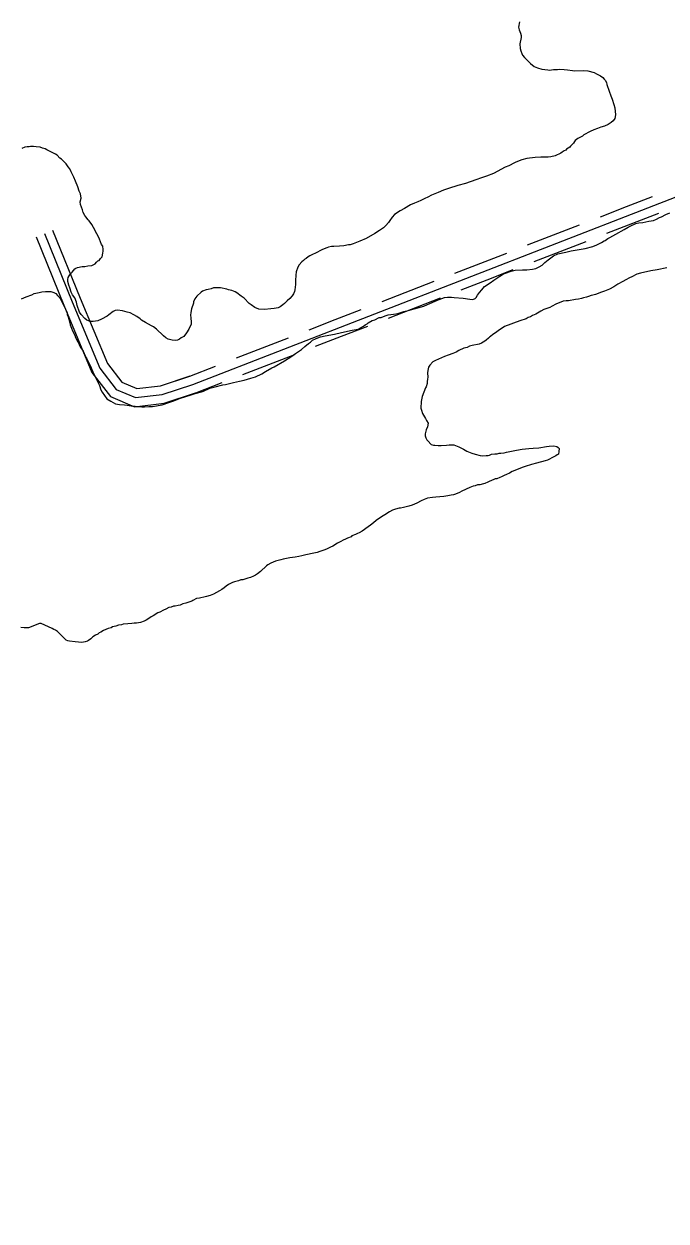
# Model space of a CAD drawing. Extents: x 3694830 to 3732949, y 415201 to 440970.
# Drawn here: x 3702606 to 3703689, y 427545 to 429565 of the extents above; entities that cross this region are included whole.
import ezdxf

# ---------------------------------------------------------------- set-up
doc = ezdxf.new("R2010")
doc.units = 0
doc.layers.add('V-ROAD-CNTR', color=7, linetype='Continuous')
doc.layers.add('V-SITE-VEGE', color=7, linetype='Continuous')

msp = doc.modelspace()

# ---------------------------------------------------------------- linework, layer by layer
at = {"layer": 'V-ROAD-CNTR'}
for points in [[(3702640, 429211.3), (3702686.7, 429096.2), (3702733.4, 428984.2), (3702761.2, 428948.3), (3702793.9, 428934.4), (3702838.9, 428939.8), (3702890.4, 428956.6), (3704118.7, 429433.2), (3704307.7, 429508), (3704365, 429529.8), (3704365.2, 429527.3), (3704400.6, 429507.9), (3704421.1, 429470.3), (3704433.4, 429415), (3704727.4, 428179), (3704932, 427314), (3705216.3, 426100.2)], [(3703621.9, 429256.6), (3703665.8, 429273.6)], [(3703578.1, 429239.5), (3703621.9, 429256.6)], [(3703588.9, 429211.6), (3703632.8, 429228.6)], [(3703632.8, 429228.6), (3703676.7, 429245.6)], [(3702653.9, 429217), (3702700.5, 429101.9), (3702746.5, 428991.8), (3702770.6, 428960.5), (3702796.1, 428949.8), (3702835.7, 428954.5), (3702885.4, 428970.8), (3702928.9, 428987.6)], [(3702653.9, 429217), (3702700.5, 429101.9), (3702746.5, 428991.8), (3702770.6, 428960.5), (3702796.1, 428949.8), (3702835.7, 428954.5), (3702885.7, 428970.9)], [(3703455.2, 429191.9), (3703543, 429225.9)], [(3702626.1, 429205.7), (3702672.8, 429090.5), (3702720.3, 428976.6), (3702751.7, 428936), (3702791.8, 428919), (3702842.2, 428925.1), (3702895.5, 428942.5), (3702939.7, 428959.7)], [(3702626.1, 429205.7), (3702672.8, 429090.5), (3702720.3, 428976.6), (3702751.7, 428936), (3702791.8, 428919), (3702842.2, 428925.1), (3702895.1, 428942.4)], [(3703466.1, 429163.9), (3703553.8, 429198)], [(3703376.3, 429161.3), (3703420.2, 429178.3)], [(3703332.4, 429144.2), (3703376.3, 429161.3)], [(3703387.1, 429133.3), (3703431, 429150.3)], [(3703209.6, 429096.6), (3703297.3, 429130.6)], [(3703343.3, 429116.3), (3703387.1, 429133.3)], [(3703220.4, 429068.6), (3703308.2, 429102.7)], [(3703130.6, 429065.9), (3703174.5, 429083)], [(3703086.8, 429048.9), (3703130.6, 429065.9)], [(3703141.5, 429038), (3703185.4, 429055)], [(3702963.9, 429001.3), (3703051.7, 429035.3)], [(3703097.6, 429021), (3703141.5, 429038)], [(3702974.8, 428973.3), (3703062.5, 429007.3)]]:
    msp.add_lwpolyline(points, dxfattribs=at)
at = {"layer": 'V-SITE-VEGE'}
for points in [[(3703441.3, 429568.1), (3703440.1, 429559.4), (3703441, 429555.1), (3703443.3, 429549.3), (3703444.2, 429545.4), (3703444.2, 429542), (3703442.1, 429531), (3703442.9, 429523.3), (3703443.8, 429519.4), (3703445.7, 429515), (3703446.6, 429512.1), (3703449.9, 429508.2)], [(3703449.9, 429508.2), (3703455.6, 429502.8), (3703460.3, 429497.9), (3703466.5, 429493), (3703471.7, 429490.5), (3703479.4, 429488.5), (3703489.5, 429487.3), (3703492.9, 429486.8), (3703495.3, 429487.2), (3703498.7, 429487.7), (3703505.4, 429488), (3703509.7, 429488.4), (3703517, 429487.8), (3703522.3, 429487.3), (3703530.9, 429486.1), (3703533.8, 429485.6), (3703549.7, 429486.3), (3703556.9, 429485.7), (3703567.4, 429482.6), (3703571.3, 429480.7), (3703578.4, 429477.2), (3703582.2, 429474.2), (3703584.6, 429471.8), (3703586, 429469.8), (3703588.4, 429465.9), (3703588.8, 429462.5), (3703592.9, 429451.4), (3703595.7, 429443.6), (3703598, 429437.8), (3703600.7, 429429.1), (3703602.1, 429423.3), (3703603.3, 429411.2), (3703602.3, 429405.5), (3703599.3, 429401.2), (3703595.9, 429398.4), (3703591, 429395.1), (3703585.2, 429392.3), (3703578.9, 429390.5), (3703573.1, 429388.1), (3703566.8, 429386.3), (3703561, 429383.5), (3703550.3, 429377.5), (3703547.8, 429375.6), (3703540, 429371.4), (3703535.7, 429368.1), (3703534.2, 429366.2), (3703532.7, 429363.8), (3703527.8, 429358.6), (3703526.3, 429357.1), (3703521, 429353.4), (3703519.5, 429352), (3703517.1, 429350.6), (3703513.6, 429348.2), (3703511.2, 429346.8), (3703501.5, 429342.2), (3703494.2, 429340.3), (3703489.9, 429339.9), (3703477.4, 429340.2), (3703468.2, 429339.3), (3703453.7, 429337.7), (3703445.5, 429335.4), (3703435.3, 429331.7), (3703432.9, 429330.3), (3703423.7, 429325.6), (3703417.4, 429322.9), (3703397.5, 429312.6), (3703385.8, 429308), (3703377.6, 429305.2), (3703367.9, 429301.5), (3703350.4, 429295.6), (3703337.4, 429292.4), (3703321.9, 429287.4), (3703313.2, 429284.2), (3703304.4, 429280.5), (3703301.5, 429279.1), (3703293.3, 429275.8), (3703287, 429272.6), (3703282.1, 429270.2), (3703274.8, 429267), (3703270, 429264.7), (3703264.2, 429262.4), (3703257.8, 429259.6), (3703247.6, 429253.5), (3703240.3, 429249.3), (3703230.6, 429243.2), (3703226.7, 429238.9), (3703222.7, 429233.2), (3703220.7, 429229.9), (3703216.3, 429224.6), (3703211.9, 429220.9), (3703205.6, 429216.1), (3703197.3, 429211), (3703182.7, 429202.6), (3703172, 429198.4), (3703160.9, 429193.8), (3703155.6, 429191.9), (3703153.2, 429192), (3703144.9, 429190.7), (3703137.7, 429189.8), (3703128.5, 429189.5), (3703124.2, 429189.1)], [(3702691.2, 429102.5), (3702687.4, 429107.9), (3702685.1, 429112.2), (3702682.8, 429119.5), (3702681, 429123.9), (3702679.6, 429130.1), (3702679.7, 429133.5), (3702680.2, 429136.9), (3702681.7, 429139.7), (3702683.2, 429141.6), (3702684.7, 429144), (3702686.6, 429145.9), (3702691.6, 429151.6), (3702693, 429153), (3702695.9, 429153.9), (3702703.7, 429155.3), (3702708.5, 429155.7), (3702713.3, 429156.5), (3702720.1, 429157.4), (3702725.9, 429160.2), (3702727.9, 429162.6), (3702730.3, 429164.9), (3702732.2, 429165.9), (3702734.7, 429169.2), (3702737.2, 429172), (3702738.7, 429178.3), (3702739.2, 429181.2), (3702739.3, 429184.5), (3702738.4, 429189.8), (3702736.6, 429192.8), (3702732.8, 429201.5), (3702731.5, 429205.4), (3702728.2, 429210.7), (3702722.6, 429221.4), (3702720.3, 429226.3), (3702715.6, 429232.6), (3702714.1, 429234.1), (3702709.9, 429239.4), (3702708.5, 429241.4), (3702705.7, 429246.7), (3702704.3, 429251.1), (3702701.1, 429260.3), (3702700.2, 429264.7), (3702701.8, 429270.9), (3702700.9, 429278.1), (3702698.6, 429282.5), (3702696.3, 429289.8), (3702692.6, 429299.5), (3702689.8, 429306.2), (3702685.2, 429315), (3702682.8, 429320.3), (3702680, 429323.8), (3702676.7, 429328.6), (3702673.4, 429332.1), (3702668.7, 429336.5), (3702666.3, 429338.4), (3702661.6, 429343.3), (3702658.7, 429344.8), (3702654.4, 429347.3), (3702651, 429348.8), (3702647.7, 429350.8), (3702644.4, 429352.3), (3702641.5, 429354.3), (3702636.7, 429355.3), (3702632.9, 429356.8), (3702626.1, 429357.4), (3702621.8, 429358), (3702616.5, 429358.1), (3702614.1, 429357.6), (3702610.7, 429357.7), (3702606.9, 429356.8), (3702602, 429354.9)], [(3703604.3, 429209.9), (3703617.9, 429217.9), (3703624.7, 429222.1), (3703629.6, 429224.4), (3703637.8, 429228.1), (3703643.1, 429229.5), (3703649.4, 429229.8), (3703659.5, 429232.1), (3703667.7, 429232.9), (3703672.6, 429235.2), (3703677.5, 429238), (3703681.3, 429239.4), (3703688.6, 429243.1), (3703695.4, 429245.9)], [(3702816.2, 428919.3), (3702822.5, 428919.2), (3702838.9, 428922.3), (3702850, 428925.9), (3702858.3, 428929.2), (3702869.4, 428933.3), (3702876.7, 428935.6), (3702887.8, 428938.8), (3702894.6, 428941.1), (3702904.8, 428944.3), (3702908.2, 428945.2), (3702919.3, 428950.3), (3702928, 428952.6), (3702941.1, 428955.7), (3702945.4, 428956.6), (3702959, 428959.7), (3702969.1, 428962), (3702976.9, 428963.8), (3702988, 428967), (3702996.2, 428969.7), (3703006.9, 428974.3), (3703012.8, 428978.6), (3703023.5, 428984.7), (3703027.4, 428986.5), (3703045.3, 428996.3), (3703056, 429002.9), (3703063.4, 429008.6), (3703073.6, 429015.6), (3703079.5, 429020.8), (3703085.8, 429025.5), (3703089.2, 429027.9), (3703092.2, 429031.2), (3703097.5, 429033.5), (3703101.4, 429035.4), (3703105.7, 429036.7), (3703113.5, 429038.5), (3703129.4, 429041.6), (3703141.5, 429044.3), (3703159.4, 429047.9), (3703169.5, 429050.1), (3703178.3, 429054.8), (3703181.2, 429057.1), (3703184.6, 429059), (3703186.1, 429060.4), (3703192.9, 429064.2), (3703197.3, 429065.5), (3703205, 429069.3), (3703207.9, 429069.7), (3703214.7, 429072.5), (3703220, 429073.8), (3703229.2, 429075.1), (3703236.5, 429076.4), (3703246.6, 429079.6), (3703253.9, 429081.4), (3703280, 429088.7), (3703286.3, 429091.5), (3703289.2, 429092.4), (3703295.5, 429095.2), (3703303.3, 429098.9), (3703306.2, 429099.8), (3703314.9, 429103), (3703320.2, 429103.9), (3703327, 429103.8), (3703331.3, 429103.2), (3703346.7, 429102), (3703357.7, 429100.4), (3703362.6, 429099.8), (3703366.9, 429101.7), (3703368.4, 429103.1), (3703370.9, 429107.4), (3703374.3, 429111.7), (3703377.8, 429116.4), (3703382.7, 429121.6), (3703391.9, 429128.2), (3703398.3, 429132.5), (3703408.5, 429139), (3703414.8, 429143.3), (3703417.7, 429144.2), (3703427.4, 429147.9), (3703434.2, 429149.2), (3703446.7, 429149.9), (3703453.9, 429149.8), (3703463.6, 429151.1), (3703468.9, 429152), (3703474.7, 429154.8), (3703479.6, 429157.6), (3703484.5, 429162.3), (3703489.9, 429166.6), (3703499.1, 429173.6), (3703506.4, 429176.9), (3703519.5, 429179.5), (3703528.7, 429181.8), (3703552.3, 429186.2), (3703565.4, 429189.4), (3703572.2, 429192.1), (3703579.9, 429195.9), (3703584.3, 429198.7), (3703586.3, 429199.6), (3703590.7, 429202.9), (3703594.1, 429204.3), (3703604.3, 429209.9)], [(3703124.2, 429189.1), (3703119.4, 429188.2), (3703116.5, 429186.8), (3703109.2, 429184.1), (3703096.1, 429177.5), (3703093.7, 429176.6), (3703087.8, 429173.3), (3703084.9, 429171.9), (3703081.5, 429169.1), (3703079.5, 429168.2), (3703077.1, 429165.8), (3703074.2, 429163.5), (3703069.7, 429158.2), (3703067.3, 429154.4), (3703064.7, 429146.8), (3703064.2, 429141), (3703063.5, 429131.8), (3703063.4, 429125.1), (3703062.3, 429116), (3703062.2, 429113.6), (3703060.2, 429109.3), (3703057.8, 429105.9), (3703053.9, 429101.7), (3703049.5, 429097.9), (3703045, 429093.1), (3703042.1, 429090.8), (3703037.7, 429087.5), (3703034.3, 429086.1), (3703027.6, 429084.8), (3703021.8, 429083.9), (3703011.6, 429083.1), (3703001.5, 429083.8), (3702995.3, 429086.3), (3702988.7, 429090.7), (3702985.3, 429093.2), (3702976.8, 429102), (3702972, 429105.5), (3702964.9, 429110.9), (3702961.6, 429112.9), (3702956.3, 429114.9), (3702950.6, 429116.4), (3702947.7, 429117.4), (3702937.1, 429119.5), (3702931.3, 429119.6), (3702925.1, 429119.3), (3702921.2, 429117.9), (3702916.4, 429117), (3702913, 429116.1), (3702906.7, 429113.8), (3702904.7, 429112.4), (3702896.9, 429105.3), (3702893.9, 429101), (3702891.5, 429096.2), (3702891.4, 429093.8), (3702888.4, 429084.2), (3702886.8, 429078), (3702886.3, 429073.7), (3702887.1, 429068.8), (3702887.5, 429061.6), (3702887.4, 429057.8), (3702884.9, 429052.5), (3702883.9, 429049.6), (3702879.5, 429043.4), (3702875.1, 429037.7), (3702870.7, 429035.4), (3702868.2, 429033), (3702864.8, 429031.2), (3702861.5, 429030.7), (3702855.7, 429031.3), (3702849, 429032.9), (3702844.7, 429035.4), (3702840.9, 429038.8), (3702837.6, 429042.2), (3702831.9, 429047.1), (3702829, 429050.1), (3702824.3, 429053.5), (3702820.9, 429055.5), (3702810.4, 429061), (3702803.8, 429065), (3702801.4, 429067.4), (3702795.7, 429071.4), (3702790.9, 429074.3), (3702784.7, 429077.3), (3702779.9, 429078.8), (3702771.8, 429080.9), (3702763.1, 429082), (3702759.2, 429081.6), (3702755.8, 429079.7), (3702748.5, 429074.1), (3702746.1, 429071.7), (3702736.4, 429066.6), (3702730, 429063.8), (3702722.3, 429063), (3702717.5, 429063), (3702711.8, 429065.1), (3702708, 429068), (3702702.3, 429074.4), (3702699, 429078.8), (3702695.3, 429089.9), (3702694, 429095.2), (3702691.2, 429102.5)], [(3703690, 429153.5), (3703673.6, 429150), (3703662.9, 429148.2), (3703645.5, 429144.2), (3703639.2, 429142.4), (3703631, 429138.2), (3703627.1, 429136.3), (3703620.8, 429133), (3703615.9, 429130.2), (3703607.2, 429125.6), (3703600.4, 429121.3), (3703593.6, 429117.6), (3703584.8, 429113.9), (3703580, 429112.1), (3703569.8, 429108.4), (3703565, 429107), (3703562.5, 429106.6), (3703558.2, 429105.2), (3703554.8, 429103.8), (3703549.5, 429102.9), (3703546.1, 429101.5), (3703540.8, 429100.2), (3703535.9, 429099.8), (3703524.3, 429097.6), (3703520, 429097.7), (3703515.2, 429096.8), (3703503.1, 429092.2), (3703496.7, 429088.4), (3703492.9, 429086.6), (3703482.7, 429082.9), (3703477.3, 429080.1), (3703469.1, 429075.4), (3703463.7, 429073.1), (3703460.3, 429070.7), (3703456.4, 429069.3), (3703453, 429067.5), (3703441.9, 429063.8), (3703416.2, 429054.1), (3703405.5, 429047.1), (3703401.1, 429043.8), (3703396.7, 429041), (3703392.8, 429037.7), (3703390.9, 429036.3), (3703389.4, 429034.8), (3703385.5, 429031.5), (3703383, 429029.6), (3703377.7, 429026.4), (3703373.3, 429024.5), (3703361.7, 429022.3), (3703357.4, 429020.9), (3703353, 429019.1), (3703347.7, 429017.7), (3703339.4, 429014), (3703334.6, 429011.2), (3703329.2, 429008.9), (3703321, 429005.7), (3703315.2, 429003.8), (3703299.6, 428996.9), (3703295.3, 428994.5), (3703290.4, 428989.3), (3703287.9, 428986), (3703286.8, 428980.2), (3703286.3, 428975.9), (3703286.7, 428969.1), (3703286.1, 428965.3), (3703286, 428961.4), (3703285.5, 428958.1), (3703284, 428952.8), (3703283, 428950.9), (3703277.4, 428936.5), (3703275.4, 428927.9), (3703275.2, 428916.8), (3703276.1, 428913), (3703277.9, 428907.6), (3703279.3, 428904.7), (3703283.1, 428899.4), (3703284.9, 428896), (3703287.3, 428891.1), (3703286.2, 428885.3), (3703284.2, 428880.1), (3703282.6, 428873.4), (3703282.6, 428870), (3703283.5, 428866.6), (3703285.4, 428863.2), (3703286.8, 428861.3), (3703292.4, 428855.4), (3703296.3, 428854.4), (3703298.7, 428854.3), (3703304.5, 428853.7), (3703309.3, 428853.7), (3703318.4, 428854), (3703322.8, 428854.9), (3703331, 428854.7)], [(3702601.6, 429101.1), (3702609.4, 429104.4), (3702618.6, 429107.6), (3702622.9, 429109.9), (3702625.4, 429110.8), (3702631.2, 429111.7), (3702635.5, 429112.6), (3702641.8, 429113.4), (3702650.9, 429113.3), (3702656.2, 429111.8), (3702659.1, 429109.8), (3702662.4, 429106.8), (3702665.7, 429103.4), (3702667.6, 429100), (3702671.3, 429092.7), (3702673.1, 429088.3), (3702676.9, 429081.5), (3702678.3, 429077.2), (3702678.7, 429074.3), (3702680.1, 429070.9), (3702681, 429066.5), (3702682.8, 429060.7), (3702683.7, 429056.9), (3702685.5, 429051.5), (3702687.4, 429047.2), (3702691.1, 429039.9), (3702692, 429037), (3702696.7, 429028.7), (3702698.5, 429023.9), (3702700.4, 429020), (3702705.6, 429012.7), (3702709.3, 429003.9), (3702710.7, 429001.5), (3702711.6, 428999.6), (3702713.5, 428996.2), (3702718.1, 428986.4), (3702720, 428981.6), (3702721.8, 428977.7), (3702723.7, 428973.3), (3702725.6, 428969.9), (3702730.7, 428959.3), (3702733, 428954.9), (3702735.3, 428947.6), (3702737.2, 428943.7), (3702745.6, 428932.5), (3702752.3, 428928.1), (3702760, 428924.1), (3702766.7, 428922.5), (3702774.9, 428922.4), (3702779.7, 428921.4), (3702786.4, 428920.3), (3702789.3, 428920.2), (3702793.1, 428919.7), (3702797, 428919.6), (3702804.2, 428919), (3702809, 428918.9), (3702816.2, 428919.3)], [(3703331, 428854.7), (3703339.1, 428851.2), (3703347.2, 428847.2), (3703352.9, 428843.8), (3703361.1, 428840.7), (3703366.8, 428839.2), (3703375, 428836.7), (3703379.3, 428836.1), (3703385.1, 428836.5), (3703388.5, 428836.9), (3703390.9, 428837.3), (3703394.3, 428838.7), (3703400.1, 428839.6), (3703403.9, 428839.5), (3703407.3, 428840.4), (3703410.2, 428840.4), (3703415.5, 428841.3), (3703419.4, 428842.2), (3703431, 428844.4), (3703433.9, 428845.3), (3703442.6, 428847.1), (3703446, 428847.5), (3703457.5, 428848.3), (3703464.8, 428849.1), (3703473.9, 428849.9), (3703487, 428852.1), (3703491.8, 428852.5), (3703499.5, 428852.9), (3703504.3, 428851.8), (3703506.7, 428850.3), (3703508.6, 428848.4), (3703508, 428843.6), (3703507.5, 428839.2), (3703505, 428837.8), (3703503.1, 428836.4), (3703499.2, 428834.6), (3703489, 428828.9), (3703485.1, 428827.6), (3703470.1, 428823.5), (3703461.9, 428821.7), (3703451.2, 428818), (3703447.8, 428817.1), (3703429.4, 428809.7), (3703424.6, 428806.9), (3703419.7, 428804.6), (3703415.8, 428803.2), (3703411.4, 428800.9), (3703408.5, 428799.5), (3703403.2, 428797.6), (3703400.3, 428797.2), (3703398.4, 428796.3), (3703390.6, 428793), (3703388.2, 428791.6), (3703383.3, 428789.3), (3703380.9, 428788.9), (3703374.6, 428787.5), (3703370.8, 428787.1), (3703366.9, 428785.7), (3703363.5, 428784.8), (3703357.7, 428783), (3703344.1, 428776.5), (3703340.2, 428774.1), (3703333.4, 428771.4), (3703330, 428770.5), (3703326.2, 428769.6), (3703320.4, 428768.7), (3703313.6, 428767.8), (3703300.6, 428766.6), (3703294.8, 428765.8), (3703286.6, 428764.9), (3703280.8, 428762.6), (3703275.9, 428760.3), (3703268.1, 428756.1), (3703260.4, 428752.9), (3703255, 428751.5), (3703250.2, 428750.1), (3703245.9, 428748.8), (3703241, 428747.9), (3703238.6, 428747.9), (3703232.3, 428746.1), (3703227.5, 428744.3), (3703222.1, 428741.9), (3703214.3, 428736.8), (3703208.5, 428733.5), (3703199.7, 428726.9), (3703195.3, 428723.1), (3703190, 428719.4), (3703186.5, 428716.5), (3703176.3, 428709), (3703171, 428706.2), (3703168.5, 428705.3), (3703165.1, 428703.4), (3703158.8, 428701.1), (3703157.4, 428699.7), (3703151.5, 428697.4), (3703148.1, 428695.5), (3703143.8, 428693.7), (3703139.9, 428691.8), (3703134.5, 428689), (3703126.8, 428683.8), (3703122.4, 428682)], [(3703122.4, 428682), (3703116.1, 428678.7), (3703111.7, 428676.9), (3703104.9, 428674.6), (3703100.1, 428673.2), (3703094.3, 428671.9), (3703081.2, 428669.2), (3703074.5, 428667.4), (3703069.1, 428666.5), (3703062.9, 428665.2), (3703054.2, 428663.9), (3703042.6, 428661.6), (3703038.7, 428660.7), (3703030, 428658.5), (3703022.2, 428655.2), (3703016.9, 428652.4), (3703014.5, 428650.6), (3703004.7, 428641.1), (3702999.3, 428637.3), (3702996.4, 428635), (3702993, 428633.1), (3702987.6, 428630.8), (3702983.3, 428629.9), (3702974.6, 428627.2), (3702971.2, 428626.7), (3702967.3, 428625.4), (3702960.5, 428623.5), (3702957.6, 428622.6), (3702950.8, 428618.9), (3702946.4, 428616.1), (3702943.5, 428613.7), (3702939.1, 428610.9), (3702935.7, 428608.5), (3702925.5, 428602.9), (3702919.7, 428600.6), (3702913.4, 428598.8), (3702911, 428598.4), (3702901.8, 428596.1), (3702896.5, 428595.2), (3702890.6, 428592), (3702888.7, 428591), (3702878.5, 428587.8), (3702873.7, 428586.5), (3702868.8, 428584.1), (3702865.5, 428583.7), (3702860.6, 428582.4), (3702857.7, 428582.4), (3702853.9, 428581), (3702850, 428580.1), (3702845.1, 428577.3), (3702840.8, 428575.5), (3702834.9, 428572.2), (3702831.5, 428571.3), (3702823.7, 428566.1), (3702820.3, 428564.3), (3702814.5, 428560.5), (3702811.6, 428559.1), (3702808.2, 428557.2), (3702802.4, 428554.9), (3702795.6, 428553.6), (3702791.3, 428553.7), (3702787.4, 428553.3), (3702780.7, 428552.9), (3702772.9, 428552.1), (3702770, 428551.1), (3702765.2, 428550.3), (3702760.8, 428548.9), (3702755, 428547.5), (3702752.6, 428546.1), (3702747.8, 428544.8), (3702739.5, 428541.5), (3702735.1, 428538.7), (3702732.2, 428537.3), (3702730.3, 428535.4), (3702726.4, 428533.6), (3702721.5, 428530.8), (3702718.1, 428527.5), (3702714.7, 428524.6), (3702712.7, 428523.7), (3702708.9, 428522.3), (3702706, 428521.9), (3702702.1, 428521.5), (3702697.8, 428522), (3702692, 428522.6), (3702682.4, 428523.2), (3702679.5, 428523.8), (3702676.6, 428525.3), (3702662.4, 428540), (3702658.6, 428541.9), (3702656.2, 428543.4), (3702653.4, 428544.9), (3702634.3, 428553.4), (3702631.8, 428553), (3702627, 428551.6), (3702617.8, 428547.9), (3702613.4, 428546.1), (3702605.7, 428545.7), (3702600.4, 428546.8)]]:
    msp.add_lwpolyline(points, dxfattribs=at)

doc.saveas('drawing.dxf')
